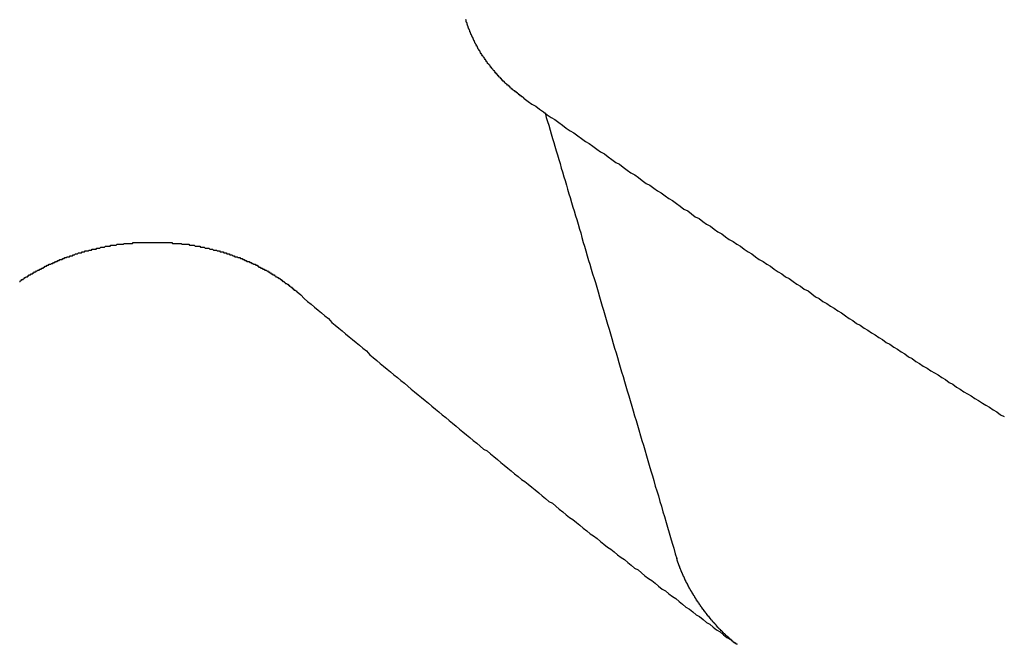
# Model space of a CAD drawing. Extents: x 1107 to 4046, y 937 to 3355.
# Tile 404 of 656: x 2156.445 to 2157.479, y 2684.048 to 2684.704. Entities that reach past the tile are written whole.
import ezdxf

# ---------------------------------------------------------------- set-up
doc = ezdxf.new("R2010")
doc.units = 0
doc.layers.add('KF_VIDA_L___C_REAR', color=7, linetype='CONTINUOUS')

# ---------------------------------------------------------------- blocks, each defined once
blk = doc.blocks.new('KF_VIDA_L___C_REAR')
at = {"layer": 'KF_VIDA_L___C_REAR'}
for points in [[(-30.0044, 995.408, 0), (-30.0051, 995.409, 0), (-30.0058, 995.409, 0), (-30.0064, 995.41, 0), (-30.0071, 995.41, 0), (-30.0078, 995.411, 0), (-30.0084, 995.411, 0), (-30.0091, 995.412, 0), (-30.0098, 995.412, 0), (-30.0104, 995.413, 0), (-30.0111, 995.413, 0), (-30.0117, 995.414, 0), (-30.0124, 995.414, 0), (-30.0131, 995.415, 0), (-30.0137, 995.415, 0), (-30.0144, 995.416, 0), (-30.015, 995.416, 0), (-30.0156, 995.417, 0), (-30.0163, 995.417, 0), (-30.0169, 995.418, 0), (-30.0176, 995.418, 0), (-30.0182, 995.419, 0), (-30.0188, 995.419, 0), (-30.0194, 995.42, 0), (-30.0201, 995.421, 0), (-30.0207, 995.421, 0), (-30.0213, 995.422, 0), (-30.0219, 995.422, 0), (-30.0226, 995.423, 0), (-30.0232, 995.423, 0), (-30.0238, 995.424, 0), (-30.0244, 995.424, 0), (-30.025, 995.425, 0), (-30.0256, 995.426, 0), (-30.0262, 995.426, 0), (-30.0268, 995.427, 0), (-30.0274, 995.427, 0), (-30.028, 995.428, 0), (-30.0286, 995.429, 0), (-30.0292, 995.429, 0), (-30.0297, 995.43, 0), (-30.0303, 995.43, 0), (-30.0309, 995.431, 0), (-30.0315, 995.432, 0), (-30.032, 995.432, 0), (-30.0326, 995.433, 0), (-30.0332, 995.434, 0), (-30.0337, 995.434, 0), (-30.0343, 995.435, 0), (-30.0348, 995.435, 0), (-30.0354, 995.436, 0), (-30.0359, 995.437, 0), (-30.0365, 995.437, 0), (-30.037, 995.438, 0), (-30.0376, 995.439, 0), (-30.0381, 995.439, 0), (-30.0386, 995.44, 0), (-30.0392, 995.441, 0), (-30.0397, 995.441, 0), (-30.0402, 995.442, 0), (-30.0407, 995.443, 0), (-30.0412, 995.443, 0), (-30.0418, 995.444, 0), (-30.0423, 995.444, 0), (-30.0428, 995.445, 0), (-30.0433, 995.446, 0), (-30.0438, 995.447, 0), (-30.0442, 995.447, 0), (-30.0447, 995.448, 0), (-30.0452, 995.449, 0), (-30.0457, 995.449, 0), (-30.0462, 995.45, 0), (-30.0467, 995.451, 0), (-30.0471, 995.451, 0), (-30.0476, 995.452, 0), (-30.048, 995.453, 0), (-30.0485, 995.453, 0), (-30.049, 995.454, 0), (-30.0494, 995.455, 0), (-30.0498, 995.455, 0), (-30.0503, 995.456, 0), (-30.0507, 995.457, 0), (-30.0512, 995.458, 0), (-30.0516, 995.458, 0), (-30.052, 995.459, 0), (-30.0524, 995.46, 0), (-30.0528, 995.46, 0), (-30.0533, 995.461, 0), (-30.0537, 995.462, 0), (-30.0541, 995.463, 0), (-30.0545, 995.463, 0), (-30.0548, 995.464, 0), (-30.0552, 995.465, 0), (-30.0556, 995.466, 0), (-30.056, 995.466, 0), (-30.0564, 995.467, 0), (-30.0567, 995.468, 0), (-30.0571, 995.469, 0), (-30.0575, 995.469, 0), (-30.0578, 995.47, 0), (-30.0582, 995.471, 0), (-30.0585, 995.472, 0), (-30.0589, 995.472, 0), (-30.0592, 995.473, 0), (-30.0596, 995.474, 0), (-30.0599, 995.475, 0), (-30.0602, 995.475, 0), (-30.0605, 995.476, 0), (-30.0609, 995.477, 0), (-30.0612, 995.478, 0), (-30.0615, 995.478, 0), (-30.0618, 995.479, 0), (-30.0621, 995.48, 0), (-30.0624, 995.481, 0), (-30.0627, 995.481, 0), (-30.063, 995.482, 0), (-30.0633, 995.483, 0), (-30.0635, 995.484, 0), (-30.0638, 995.484, 0), (-30.0641, 995.485, 0), (-30.0644, 995.486, 0), (-30.0646, 995.487, 0), (-30.0649, 995.488, 0), (-30.0651, 995.488, 0), (-30.0654, 995.489, 0), (-30.0656, 995.49, 0), (-30.0659, 995.491, 0)], [(-30.0044, 995.408, 0), (-30.0004, 995.405, 0), (-29.9964, 995.402, 0), (-29.9924, 995.4, 0), (-29.9884, 995.397, 0), (-29.9844, 995.394, 0), (-29.9804, 995.391, 0), (-29.9763, 995.388, 0), (-29.9723, 995.386, 0), (-29.9683, 995.383, 0), (-29.9643, 995.38, 0), (-29.9603, 995.377, 0), (-29.9563, 995.374, 0), (-29.9523, 995.372, 0), (-29.9483, 995.369, 0), (-29.9443, 995.366, 0), (-29.9403, 995.363, 0), (-29.9363, 995.361, 0), (-29.9323, 995.358, 0), (-29.9283, 995.355, 0), (-29.9243, 995.352, 0), (-29.9203, 995.35, 0), (-29.9163, 995.347, 0), (-29.9124, 995.344, 0), (-29.9084, 995.341, 0), (-29.9044, 995.339, 0), (-29.9004, 995.336, 0), (-29.8964, 995.333, 0), (-29.8924, 995.33, 0), (-29.8884, 995.328, 0), (-29.8844, 995.325, 0), (-29.8805, 995.322, 0), (-29.8765, 995.319, 0), (-29.8725, 995.317, 0), (-29.8685, 995.314, 0), (-29.8645, 995.311, 0), (-29.8606, 995.309, 0), (-29.8566, 995.306, 0), (-29.8526, 995.303, 0), (-29.8486, 995.301, 0), (-29.8447, 995.298, 0), (-29.8407, 995.295, 0), (-29.8367, 995.292, 0), (-29.8328, 995.29, 0), (-29.8288, 995.287, 0), (-29.8248, 995.284, 0), (-29.8209, 995.282, 0), (-29.8169, 995.279, 0), (-29.8129, 995.276, 0), (-29.809, 995.274, 0), (-29.805, 995.271, 0), (-29.801, 995.268, 0), (-29.7971, 995.266, 0), (-29.7931, 995.263, 0), (-29.7892, 995.26, 0), (-29.7852, 995.258, 0), (-29.7813, 995.255, 0), (-29.7773, 995.253, 0), (-29.7734, 995.25, 0), (-29.7694, 995.247, 0), (-29.7655, 995.245, 0), (-29.7615, 995.242, 0), (-29.7576, 995.239, 0), (-29.7536, 995.237, 0), (-29.7497, 995.234, 0), (-29.7457, 995.232, 0), (-29.7418, 995.229, 0), (-29.7379, 995.226, 0), (-29.7339, 995.224, 0), (-29.73, 995.221, 0), (-29.7261, 995.219, 0), (-29.7221, 995.216, 0), (-29.7182, 995.213, 0), (-29.7143, 995.211, 0), (-29.7103, 995.208, 0), (-29.7064, 995.206, 0), (-29.7025, 995.203, 0), (-29.6985, 995.2, 0), (-29.6946, 995.198, 0), (-29.6907, 995.195, 0), (-29.6868, 995.193, 0), (-29.6829, 995.19, 0), (-29.6789, 995.188, 0), (-29.675, 995.185, 0), (-29.6711, 995.183, 0), (-29.6672, 995.18, 0), (-29.6633, 995.177, 0), (-29.6594, 995.175, 0), (-29.6554, 995.172, 0), (-29.6515, 995.17, 0), (-29.6476, 995.167, 0), (-29.6437, 995.165, 0), (-29.6398, 995.162, 0), (-29.6359, 995.16, 0), (-29.632, 995.157, 0), (-29.6281, 995.155, 0), (-29.6242, 995.152, 0), (-29.6203, 995.15, 0), (-29.6164, 995.147, 0), (-29.6125, 995.145, 0), (-29.6086, 995.142, 0), (-29.6047, 995.14, 0), (-29.6008, 995.137, 0), (-29.5969, 995.135, 0), (-29.5931, 995.132, 0), (-29.5892, 995.13, 0), (-29.5853, 995.127, 0), (-29.5814, 995.125, 0), (-29.5775, 995.122, 0), (-29.5736, 995.12, 0), (-29.5698, 995.118, 0), (-29.5659, 995.115, 0), (-29.562, 995.113, 0), (-29.5581, 995.11, 0), (-29.5543, 995.108, 0), (-29.5504, 995.105, 0), (-29.5465, 995.103, 0), (-29.5427, 995.1, 0), (-29.5388, 995.098, 0), (-29.5349, 995.096, 0), (-29.5311, 995.093, 0), (-29.5272, 995.091, 0), (-29.5233, 995.088, 0), (-29.5195, 995.086, 0), (-29.5156, 995.084, 0), (-29.5118, 995.081, 0), (-29.5079, 995.079, 0), (-29.5041, 995.076, 0), (-29.5002, 995.074, 0)], [(-29.9826, 995.393, 0), (-29.9813, 995.388, 0), (-29.98, 995.384, 0), (-29.9787, 995.38, 0), (-29.9774, 995.375, 0), (-29.9761, 995.371, 0), (-29.9748, 995.366, 0), (-29.9735, 995.362, 0), (-29.9722, 995.358, 0), (-29.9709, 995.353, 0), (-29.9695, 995.349, 0), (-29.9682, 995.344, 0), (-29.9669, 995.34, 0), (-29.9656, 995.335, 0), (-29.9642, 995.331, 0), (-29.9629, 995.326, 0), (-29.9616, 995.322, 0), (-29.9602, 995.317, 0), (-29.9589, 995.313, 0), (-29.9575, 995.308, 0), (-29.9562, 995.304, 0), (-29.9548, 995.299, 0), (-29.9535, 995.294, 0), (-29.9521, 995.29, 0), (-29.9507, 995.285, 0), (-29.9494, 995.281, 0), (-29.948, 995.276, 0), (-29.9466, 995.271, 0), (-29.9452, 995.267, 0), (-29.9439, 995.262, 0), (-29.9425, 995.257, 0), (-29.9411, 995.253, 0), (-29.9397, 995.248, 0), (-29.9383, 995.243, 0), (-29.9369, 995.238, 0), (-29.9355, 995.234, 0), (-29.9341, 995.229, 0), (-29.9327, 995.224, 0), (-29.9312, 995.219, 0), (-29.9298, 995.215, 0), (-29.9284, 995.21, 0), (-29.927, 995.205, 0), (-29.9256, 995.2, 0), (-29.9241, 995.195, 0), (-29.9227, 995.19, 0), (-29.9212, 995.186, 0), (-29.9198, 995.181, 0), (-29.9184, 995.176, 0), (-29.9169, 995.171, 0), (-29.9154, 995.166, 0), (-29.914, 995.161, 0), (-29.9125, 995.156, 0), (-29.9111, 995.151, 0), (-29.9096, 995.146, 0), (-29.9081, 995.141, 0), (-29.9066, 995.136, 0), (-29.9051, 995.131, 0), (-29.9037, 995.126, 0), (-29.9022, 995.121, 0), (-29.9007, 995.116, 0), (-29.8992, 995.111, 0), (-29.8977, 995.106, 0), (-29.8962, 995.101, 0), (-29.8947, 995.096, 0), (-29.8931, 995.091, 0), (-29.8916, 995.085, 0), (-29.8901, 995.08, 0), (-29.8886, 995.075, 0), (-29.887, 995.07, 0), (-29.8855, 995.065, 0), (-29.884, 995.06, 0), (-29.8824, 995.054, 0), (-29.8809, 995.049, 0), (-29.8793, 995.044, 0), (-29.8778, 995.039, 0), (-29.8762, 995.033, 0), (-29.8747, 995.028, 0), (-29.8731, 995.023, 0), (-29.8715, 995.017, 0), (-29.8699, 995.012, 0), (-29.8684, 995.007, 0), (-29.8668, 995.001, 0), (-29.8652, 994.996, 0), (-29.8636, 994.991, 0), (-29.862, 994.985, 0), (-29.8604, 994.98, 0), (-29.8588, 994.974, 0), (-29.8572, 994.969, 0), (-29.8555, 994.963, 0), (-29.8539, 994.958, 0), (-29.8523, 994.952, 0), (-29.8507, 994.947, 0), (-29.849, 994.941, 0), (-29.8474, 994.936, 0), (-29.8458, 994.93, 0), (-29.8441, 994.925, 0)], [(-30.5347, 995.216, 0), (-30.5341, 995.216, 0), (-30.5335, 995.217, 0), (-30.5328, 995.217, 0), (-30.5322, 995.218, 0), (-30.5316, 995.218, 0), (-30.5309, 995.218, 0), (-30.5303, 995.219, 0), (-30.5296, 995.219, 0), (-30.529, 995.22, 0), (-30.5283, 995.22, 0), (-30.5277, 995.221, 0), (-30.527, 995.221, 0), (-30.5264, 995.221, 0), (-30.5257, 995.222, 0), (-30.5251, 995.222, 0), (-30.5244, 995.223, 0), (-30.5237, 995.223, 0), (-30.5231, 995.223, 0), (-30.5224, 995.224, 0), (-30.5217, 995.224, 0), (-30.521, 995.224, 0), (-30.5203, 995.225, 0), (-30.5197, 995.225, 0), (-30.519, 995.226, 0), (-30.5183, 995.226, 0), (-30.5176, 995.226, 0), (-30.5169, 995.227, 0), (-30.5162, 995.227, 0), (-30.5155, 995.228, 0), (-30.5148, 995.228, 0), (-30.5141, 995.228, 0), (-30.5134, 995.229, 0), (-30.5127, 995.229, 0), (-30.512, 995.229, 0), (-30.5113, 995.23, 0), (-30.5106, 995.23, 0), (-30.5099, 995.23, 0), (-30.5092, 995.231, 0), (-30.5085, 995.231, 0), (-30.5077, 995.232, 0), (-30.507, 995.232, 0), (-30.5063, 995.232, 0), (-30.5056, 995.233, 0), (-30.5048, 995.233, 0), (-30.5041, 995.233, 0), (-30.5034, 995.234, 0), (-30.5027, 995.234, 0), (-30.5019, 995.234, 0), (-30.5012, 995.235, 0), (-30.5004, 995.235, 0), (-30.4997, 995.235, 0), (-30.499, 995.236, 0), (-30.4982, 995.236, 0), (-30.4975, 995.236, 0), (-30.4967, 995.237, 0), (-30.496, 995.237, 0), (-30.4952, 995.237, 0), (-30.4945, 995.238, 0), (-30.4937, 995.238, 0), (-30.493, 995.238, 0), (-30.4922, 995.239, 0), (-30.4915, 995.239, 0), (-30.4907, 995.239, 0), (-30.4899, 995.239, 0), (-30.4892, 995.24, 0), (-30.4884, 995.24, 0), (-30.4876, 995.24, 0), (-30.4869, 995.241, 0), (-30.4861, 995.241, 0), (-30.4853, 995.241, 0), (-30.4846, 995.242, 0), (-30.4838, 995.242, 0), (-30.483, 995.242, 0), (-30.4822, 995.242, 0), (-30.4815, 995.243, 0), (-30.4807, 995.243, 0), (-30.4799, 995.243, 0), (-30.4791, 995.243, 0), (-30.4783, 995.244, 0), (-30.4775, 995.244, 0), (-30.4768, 995.244, 0), (-30.476, 995.245, 0), (-30.4752, 995.245, 0), (-30.4744, 995.245, 0), (-30.4736, 995.245, 0), (-30.4728, 995.246, 0), (-30.472, 995.246, 0), (-30.4712, 995.246, 0), (-30.4704, 995.246, 0), (-30.4696, 995.246, 0), (-30.4688, 995.247, 0), (-30.468, 995.247, 0), (-30.4672, 995.247, 0), (-30.4664, 995.247, 0), (-30.4656, 995.248, 0), (-30.4648, 995.248, 0), (-30.464, 995.248, 0), (-30.4632, 995.248, 0), (-30.4624, 995.248, 0), (-30.4616, 995.249, 0), (-30.4608, 995.249, 0), (-30.46, 995.249, 0), (-30.4592, 995.249, 0), (-30.4584, 995.25, 0), (-30.4576, 995.25, 0), (-30.4567, 995.25, 0), (-30.4559, 995.25, 0), (-30.4551, 995.25, 0), (-30.4543, 995.25, 0), (-30.4535, 995.251, 0), (-30.4527, 995.251, 0), (-30.4519, 995.251, 0), (-30.451, 995.251, 0), (-30.4502, 995.251, 0), (-30.4494, 995.252, 0), (-30.4486, 995.252, 0), (-30.4478, 995.252, 0), (-30.447, 995.252, 0), (-30.4461, 995.252, 0), (-30.4453, 995.252, 0), (-30.4445, 995.253, 0), (-30.4437, 995.253, 0), (-30.4429, 995.253, 0), (-30.4421, 995.253, 0), (-30.4412, 995.253, 0), (-30.4404, 995.253, 0), (-30.4396, 995.253, 0), (-30.4388, 995.254, 0), (-30.438, 995.254, 0), (-30.4371, 995.254, 0), (-30.4363, 995.254, 0), (-30.4355, 995.254, 0), (-30.4347, 995.254, 0), (-30.4339, 995.254, 0), (-30.433, 995.254, 0), (-30.4322, 995.255, 0), (-30.4314, 995.255, 0), (-30.4306, 995.255, 0), (-30.4298, 995.255, 0), (-30.4289, 995.255, 0), (-30.4281, 995.255, 0), (-30.4273, 995.255, 0), (-30.4265, 995.255, 0), (-30.4257, 995.255, 0), (-30.4248, 995.256, 0), (-30.424, 995.256, 0), (-30.4232, 995.256, 0), (-30.4224, 995.256, 0), (-30.4216, 995.256, 0), (-30.4208, 995.256, 0), (-30.4199, 995.256, 0), (-30.4191, 995.256, 0), (-30.4183, 995.256, 0), (-30.4175, 995.256, 0), (-30.4167, 995.256, 0), (-30.4159, 995.256, 0), (-30.4151, 995.257, 0), (-30.4143, 995.257, 0), (-30.4134, 995.257, 0), (-30.4126, 995.257, 0), (-30.4118, 995.257, 0), (-30.411, 995.257, 0), (-30.4102, 995.257, 0), (-30.4094, 995.257, 0), (-30.4086, 995.257, 0), (-30.4078, 995.257, 0), (-30.407, 995.257, 0), (-30.4062, 995.257, 0), (-30.4054, 995.257, 0), (-30.4046, 995.257, 0), (-30.4038, 995.257, 0), (-30.403, 995.257, 0), (-30.4022, 995.257, 0), (-30.4014, 995.257, 0), (-30.4006, 995.257, 0), (-30.3998, 995.257, 0), (-30.399, 995.257, 0), (-30.3982, 995.257, 0), (-30.3974, 995.257, 0), (-30.3966, 995.257, 0), (-30.3958, 995.257, 0), (-30.395, 995.257, 0), (-30.3942, 995.257, 0), (-30.3934, 995.257, 0), (-30.3926, 995.257, 0), (-30.3918, 995.257, 0), (-30.391, 995.257, 0), (-30.3902, 995.257, 0), (-30.3894, 995.257, 0), (-30.3886, 995.257, 0), (-30.3878, 995.257, 0), (-30.3869, 995.257, 0), (-30.3861, 995.257, 0), (-30.3853, 995.257, 0), (-30.3845, 995.257, 0), (-30.3837, 995.257, 0), (-30.3829, 995.257, 0), (-30.3821, 995.257, 0), (-30.3813, 995.257, 0), (-30.3805, 995.257, 0), (-30.3796, 995.257, 0), (-30.3788, 995.257, 0), (-30.378, 995.257, 0), (-30.3772, 995.257, 0), (-30.3764, 995.257, 0), (-30.3756, 995.257, 0), (-30.3748, 995.257, 0), (-30.3739, 995.256, 0), (-30.3731, 995.256, 0), (-30.3723, 995.256, 0), (-30.3715, 995.256, 0), (-30.3707, 995.256, 0), (-30.3699, 995.256, 0), (-30.3691, 995.256, 0), (-30.3682, 995.256, 0), (-30.3674, 995.256, 0), (-30.3666, 995.256, 0), (-30.3658, 995.256, 0), (-30.365, 995.256, 0), (-30.3642, 995.255, 0), (-30.3633, 995.255, 0), (-30.3625, 995.255, 0), (-30.3617, 995.255, 0), (-30.3609, 995.255, 0), (-30.3601, 995.255, 0), (-30.3593, 995.255, 0), (-30.3584, 995.255, 0), (-30.3576, 995.255, 0), (-30.3568, 995.255, 0), (-30.356, 995.254, 0), (-30.3552, 995.254, 0), (-30.3544, 995.254, 0), (-30.3535, 995.254, 0), (-30.3527, 995.254, 0), (-30.3519, 995.254, 0), (-30.3511, 995.254, 0), (-30.3503, 995.253, 0), (-30.3495, 995.253, 0), (-30.3487, 995.253, 0), (-30.3478, 995.253, 0), (-30.347, 995.253, 0), (-30.3462, 995.253, 0), (-30.3454, 995.253, 0), (-30.3446, 995.252, 0), (-30.3438, 995.252, 0), (-30.343, 995.252, 0), (-30.3422, 995.252, 0), (-30.3414, 995.252, 0), (-30.3406, 995.252, 0), (-30.3398, 995.251, 0), (-30.339, 995.251, 0), (-30.3382, 995.251, 0), (-30.3374, 995.251, 0), (-30.3365, 995.251, 0), (-30.3357, 995.251, 0), (-30.3349, 995.25, 0), (-30.3341, 995.25, 0), (-30.3333, 995.25, 0), (-30.3325, 995.25, 0), (-30.3318, 995.25, 0), (-30.331, 995.249, 0), (-30.3302, 995.249, 0), (-30.3294, 995.249, 0), (-30.3286, 995.249, 0), (-30.3278, 995.249, 0), (-30.327, 995.248, 0), (-30.3262, 995.248, 0), (-30.3254, 995.248, 0), (-30.3246, 995.248, 0), (-30.3238, 995.247, 0), (-30.3231, 995.247, 0), (-30.3223, 995.247, 0), (-30.3215, 995.247, 0), (-30.3207, 995.247, 0), (-30.3199, 995.246, 0), (-30.3192, 995.246, 0), (-30.3184, 995.246, 0), (-30.3176, 995.246, 0), (-30.3168, 995.245, 0), (-30.3161, 995.245, 0), (-30.3153, 995.245, 0), (-30.3145, 995.245, 0), (-30.3137, 995.244, 0), (-30.313, 995.244, 0), (-30.3122, 995.244, 0), (-30.3115, 995.244, 0), (-30.3107, 995.243, 0), (-30.3099, 995.243, 0), (-30.3092, 995.243, 0), (-30.3084, 995.242, 0), (-30.3077, 995.242, 0), (-30.3069, 995.242, 0), (-30.3062, 995.242, 0), (-30.3054, 995.241, 0), (-30.3047, 995.241, 0), (-30.3039, 995.241, 0), (-30.3032, 995.241, 0), (-30.3024, 995.24, 0), (-30.3017, 995.24, 0), (-30.3009, 995.24, 0), (-30.3002, 995.239, 0), (-30.2995, 995.239, 0), (-30.2987, 995.239, 0), (-30.298, 995.238, 0), (-30.2973, 995.238, 0), (-30.2965, 995.238, 0), (-30.2958, 995.237, 0), (-30.2951, 995.237, 0), (-30.2944, 995.237, 0), (-30.2936, 995.237, 0), (-30.2929, 995.236, 0), (-30.2922, 995.236, 0), (-30.2915, 995.236, 0), (-30.2908, 995.235, 0), (-30.2901, 995.235, 0), (-30.2894, 995.235, 0), (-30.2886, 995.234, 0), (-30.2879, 995.234, 0), (-30.2872, 995.234, 0), (-30.2865, 995.233, 0), (-30.2858, 995.233, 0), (-30.2851, 995.233, 0), (-30.2844, 995.232, 0), (-30.2838, 995.232, 0), (-30.2831, 995.231, 0), (-30.2824, 995.231, 0), (-30.2817, 995.231, 0), (-30.281, 995.23, 0), (-30.2803, 995.23, 0), (-30.2796, 995.23, 0), (-30.279, 995.229, 0), (-30.2783, 995.229, 0), (-30.2776, 995.229, 0), (-30.277, 995.228, 0), (-30.2763, 995.228, 0), (-30.2756, 995.228, 0), (-30.275, 995.227, 0), (-30.2743, 995.227, 0), (-30.2736, 995.226, 0), (-30.273, 995.226, 0), (-30.2723, 995.226, 0), (-30.2717, 995.225, 0), (-30.271, 995.225, 0), (-30.2704, 995.224, 0), (-30.2697, 995.224, 0), (-30.2691, 995.224, 0), (-30.2685, 995.223, 0), (-30.2678, 995.223, 0), (-30.2672, 995.223, 0), (-30.2666, 995.222, 0), (-30.2659, 995.222, 0), (-30.2653, 995.221, 0), (-30.2647, 995.221, 0), (-30.2641, 995.221, 0), (-30.2635, 995.22, 0), (-30.2628, 995.22, 0), (-30.2622, 995.219, 0), (-30.2616, 995.219, 0), (-30.261, 995.219, 0), (-30.2604, 995.218, 0), (-30.2598, 995.218, 0), (-30.2592, 995.217, 0), (-30.2586, 995.217, 0), (-30.258, 995.216, 0), (-30.2574, 995.216, 0), (-30.2568, 995.216, 0), (-30.2563, 995.215, 0), (-30.2557, 995.215, 0), (-30.2551, 995.214, 0), (-30.2545, 995.214, 0), (-30.2539, 995.214, 0), (-30.2534, 995.213, 0), (-30.2528, 995.213, 0), (-30.2522, 995.212, 0), (-30.2517, 995.212, 0), (-30.2511, 995.211, 0), (-30.2506, 995.211, 0), (-30.25, 995.211, 0), (-30.2495, 995.21, 0), (-30.2489, 995.21, 0), (-30.2484, 995.209, 0), (-30.2478, 995.209, 0), (-30.2473, 995.208, 0), (-30.2467, 995.208, 0), (-30.2462, 995.207, 0), (-30.2456, 995.207, 0), (-30.2451, 995.207, 0), (-30.2445, 995.206, 0), (-30.244, 995.206, 0), (-30.2435, 995.205, 0), (-30.2429, 995.205, 0)], [(-30.2429, 995.205, 0), (-30.2393, 995.202, 0), (-30.2357, 995.198, 0), (-30.232, 995.195, 0), (-30.2284, 995.192, 0), (-30.2248, 995.189, 0), (-30.2211, 995.186, 0), (-30.2175, 995.183, 0), (-30.2139, 995.18, 0), (-30.2102, 995.177, 0), (-30.2066, 995.173, 0), (-30.203, 995.17, 0), (-30.1994, 995.167, 0), (-30.1957, 995.164, 0), (-30.1921, 995.161, 0), (-30.1885, 995.158, 0), (-30.1848, 995.155, 0), (-30.1812, 995.152, 0), (-30.1776, 995.149, 0), (-30.174, 995.146, 0), (-30.1703, 995.143, 0), (-30.1667, 995.139, 0), (-30.1631, 995.136, 0), (-30.1594, 995.133, 0), (-30.1558, 995.13, 0), (-30.1522, 995.127, 0), (-30.1486, 995.124, 0), (-30.1449, 995.121, 0), (-30.1413, 995.118, 0), (-30.1377, 995.115, 0), (-30.1341, 995.112, 0), (-30.1304, 995.109, 0), (-30.1268, 995.106, 0), (-30.1232, 995.103, 0), (-30.1196, 995.1, 0), (-30.1159, 995.097, 0), (-30.1123, 995.094, 0), (-30.1087, 995.091, 0), (-30.1051, 995.088, 0), (-30.1014, 995.085, 0), (-30.0978, 995.082, 0), (-30.0942, 995.079, 0), (-30.0906, 995.076, 0), (-30.087, 995.073, 0), (-30.0833, 995.07, 0), (-30.0797, 995.067, 0), (-30.0761, 995.064, 0), (-30.0725, 995.061, 0), (-30.0689, 995.058, 0), (-30.0652, 995.055, 0), (-30.0616, 995.052, 0), (-30.058, 995.049, 0), (-30.0544, 995.046, 0), (-30.0508, 995.043, 0), (-30.0472, 995.04, 0), (-30.0435, 995.038, 0), (-30.0399, 995.035, 0), (-30.0363, 995.032, 0), (-30.0327, 995.029, 0), (-30.0291, 995.026, 0), (-30.0255, 995.023, 0), (-30.0218, 995.02, 0), (-30.0182, 995.017, 0), (-30.0146, 995.014, 0), (-30.011, 995.011, 0), (-30.0074, 995.008, 0), (-30.0038, 995.006, 0), (-30.0002, 995.003, 0), (-29.9966, 995, 0), (-29.9929, 994.997, 0), (-29.9893, 994.994, 0), (-29.9857, 994.991, 0), (-29.9821, 994.988, 0), (-29.9785, 994.985, 0), (-29.9749, 994.983, 0), (-29.9713, 994.98, 0), (-29.9677, 994.977, 0), (-29.9641, 994.974, 0), (-29.9605, 994.971, 0), (-29.9569, 994.968, 0), (-29.9533, 994.966, 0), (-29.9497, 994.963, 0), (-29.9461, 994.96, 0), (-29.9425, 994.957, 0), (-29.9388, 994.954, 0), (-29.9352, 994.951, 0), (-29.9316, 994.949, 0), (-29.928, 994.946, 0), (-29.9244, 994.943, 0), (-29.9208, 994.94, 0), (-29.9172, 994.937, 0), (-29.9136, 994.935, 0), (-29.91, 994.932, 0), (-29.9064, 994.929, 0), (-29.9028, 994.926, 0), (-29.8992, 994.924, 0), (-29.8957, 994.921, 0), (-29.8921, 994.918, 0), (-29.8885, 994.915, 0), (-29.8849, 994.913, 0), (-29.8813, 994.91, 0), (-29.8777, 994.907, 0), (-29.8741, 994.904, 0), (-29.8705, 994.902, 0), (-29.8669, 994.899, 0), (-29.8633, 994.896, 0), (-29.8597, 994.893, 0), (-29.8561, 994.891, 0), (-29.8525, 994.888, 0), (-29.8489, 994.885, 0), (-29.8454, 994.883, 0), (-29.8418, 994.88, 0), (-29.8382, 994.877, 0), (-29.8346, 994.874, 0), (-29.831, 994.872, 0), (-29.8274, 994.869, 0), (-29.8238, 994.866, 0), (-29.8203, 994.864, 0), (-29.8167, 994.861, 0), (-29.8131, 994.858, 0), (-29.8095, 994.856, 0), (-29.8059, 994.853, 0), (-29.8024, 994.85, 0), (-29.7988, 994.848, 0), (-29.7952, 994.845, 0), (-29.7916, 994.842, 0), (-29.788, 994.84, 0), (-29.7845, 994.837, 0), (-29.7809, 994.835, 0)], [(-29.7809, 994.835, 0), (-29.7811, 994.835, 0), (-29.7814, 994.835, 0), (-29.7816, 994.835, 0), (-29.7819, 994.835, 0), (-29.7821, 994.836, 0), (-29.7824, 994.836, 0), (-29.7826, 994.836, 0), (-29.7829, 994.836, 0), (-29.7831, 994.836, 0), (-29.7834, 994.836, 0), (-29.7836, 994.837, 0), (-29.7839, 994.837, 0), (-29.7841, 994.837, 0), (-29.7844, 994.837, 0), (-29.7846, 994.837, 0), (-29.7849, 994.838, 0), (-29.7851, 994.838, 0), (-29.7854, 994.838, 0), (-29.7856, 994.838, 0), (-29.7859, 994.838, 0), (-29.7861, 994.839, 0), (-29.7864, 994.839, 0), (-29.7866, 994.839, 0), (-29.7869, 994.839, 0), (-29.7871, 994.84, 0), (-29.7874, 994.84, 0), (-29.7877, 994.84, 0), (-29.7879, 994.84, 0), (-29.7882, 994.84, 0), (-29.7884, 994.841, 0), (-29.7887, 994.841, 0), (-29.7889, 994.841, 0), (-29.7892, 994.841, 0), (-29.7894, 994.841, 0), (-29.7897, 994.842, 0), (-29.7899, 994.842, 0), (-29.7902, 994.842, 0), (-29.7904, 994.842, 0), (-29.7907, 994.843, 0), (-29.7909, 994.843, 0), (-29.7912, 994.843, 0), (-29.7914, 994.843, 0), (-29.7917, 994.843, 0), (-29.7919, 994.844, 0), (-29.7922, 994.844, 0), (-29.7924, 994.844, 0), (-29.7927, 994.844, 0), (-29.7929, 994.845, 0), (-29.7931, 994.845, 0), (-29.7934, 994.845, 0), (-29.7936, 994.845, 0), (-29.7939, 994.846, 0), (-29.7941, 994.846, 0), (-29.7944, 994.846, 0), (-29.7946, 994.846, 0), (-29.7948, 994.846, 0), (-29.7951, 994.847, 0), (-29.7953, 994.847, 0), (-29.7955, 994.847, 0), (-29.7958, 994.847, 0), (-29.796, 994.848, 0), (-29.7963, 994.848, 0), (-29.7965, 994.848, 0), (-29.7967, 994.848, 0), (-29.797, 994.849, 0), (-29.7972, 994.849, 0), (-29.7974, 994.849, 0), (-29.7977, 994.849, 0), (-29.7979, 994.849, 0), (-29.7981, 994.85, 0), (-29.7984, 994.85, 0), (-29.7986, 994.85, 0), (-29.7988, 994.85, 0), (-29.7991, 994.851, 0), (-29.7993, 994.851, 0), (-29.7995, 994.851, 0), (-29.7998, 994.851, 0), (-29.8, 994.852, 0), (-29.8003, 994.852, 0), (-29.8005, 994.852, 0), (-29.8007, 994.852, 0), (-29.801, 994.853, 0), (-29.8012, 994.853, 0), (-29.8015, 994.853, 0), (-29.8017, 994.853, 0), (-29.802, 994.854, 0), (-29.8022, 994.854, 0), (-29.8024, 994.854, 0), (-29.8027, 994.855, 0), (-29.8029, 994.855, 0), (-29.8032, 994.855, 0), (-29.8034, 994.855, 0), (-29.8037, 994.856, 0), (-29.8039, 994.856, 0), (-29.8041, 994.856, 0), (-29.8044, 994.856, 0), (-29.8046, 994.857, 0), (-29.8049, 994.857, 0), (-29.8051, 994.857, 0), (-29.8054, 994.858, 0), (-29.8056, 994.858, 0), (-29.8059, 994.858, 0), (-29.8061, 994.858, 0), (-29.8063, 994.859, 0), (-29.8066, 994.859, 0), (-29.8068, 994.859, 0), (-29.8071, 994.86, 0), (-29.8073, 994.86, 0), (-29.8076, 994.86, 0), (-29.8078, 994.86, 0), (-29.808, 994.861, 0), (-29.8083, 994.861, 0), (-29.8085, 994.861, 0), (-29.8088, 994.862, 0), (-29.809, 994.862, 0), (-29.8093, 994.862, 0), (-29.8095, 994.862, 0), (-29.8097, 994.863, 0), (-29.81, 994.863, 0), (-29.8102, 994.863, 0), (-29.8104, 994.864, 0), (-29.8107, 994.864, 0), (-29.8109, 994.864, 0), (-29.8112, 994.864, 0), (-29.8114, 994.865, 0), (-29.8116, 994.865, 0), (-29.8119, 994.865, 0), (-29.8121, 994.866, 0), (-29.8123, 994.866, 0), (-29.8126, 994.866, 0), (-29.8128, 994.867, 0), (-29.813, 994.867, 0), (-29.8132, 994.867, 0), (-29.8135, 994.867, 0), (-29.8137, 994.868, 0), (-29.8139, 994.868, 0), (-29.8142, 994.868, 0), (-29.8144, 994.869, 0), (-29.8146, 994.869, 0), (-29.8148, 994.869, 0), (-29.8151, 994.869, 0), (-29.8153, 994.87, 0), (-29.8155, 994.87, 0), (-29.8157, 994.87, 0), (-29.8159, 994.871, 0), (-29.8161, 994.871, 0), (-29.8164, 994.871, 0), (-29.8166, 994.872, 0), (-29.8168, 994.872, 0), (-29.817, 994.872, 0), (-29.8172, 994.872, 0), (-29.8174, 994.873, 0), (-29.8176, 994.873, 0), (-29.8178, 994.873, 0), (-29.818, 994.874, 0), (-29.8182, 994.874, 0), (-29.8184, 994.874, 0), (-29.8187, 994.874, 0), (-29.8189, 994.875, 0), (-29.8191, 994.875, 0), (-29.8193, 994.875, 0), (-29.8195, 994.876, 0), (-29.8197, 994.876, 0), (-29.8199, 994.876, 0), (-29.8201, 994.876, 0), (-29.8203, 994.877, 0), (-29.8205, 994.877, 0), (-29.8207, 994.877, 0), (-29.8209, 994.878, 0), (-29.8211, 994.878, 0), (-29.8213, 994.878, 0), (-29.8215, 994.879, 0), (-29.8217, 994.879, 0), (-29.8219, 994.879, 0), (-29.8222, 994.88, 0), (-29.8224, 994.88, 0), (-29.8226, 994.88, 0), (-29.8228, 994.88, 0), (-29.823, 994.881, 0), (-29.8232, 994.881, 0), (-29.8234, 994.881, 0), (-29.8236, 994.882, 0), (-29.8238, 994.882, 0), (-29.824, 994.882, 0), (-29.8242, 994.883, 0), (-29.8244, 994.883, 0), (-29.8246, 994.883, 0), (-29.8248, 994.884, 0), (-29.825, 994.884, 0), (-29.8252, 994.884, 0), (-29.8254, 994.885, 0), (-29.8256, 994.885, 0), (-29.8258, 994.885, 0), (-29.826, 994.886, 0), (-29.8262, 994.886, 0), (-29.8264, 994.886, 0), (-29.8266, 994.887, 0), (-29.8268, 994.887, 0), (-29.827, 994.887, 0), (-29.8272, 994.888, 0), (-29.8274, 994.888, 0), (-29.8276, 994.888, 0), (-29.8278, 994.889, 0), (-29.828, 994.889, 0), (-29.8282, 994.889, 0), (-29.8283, 994.89, 0), (-29.8285, 994.89, 0), (-29.8287, 994.89, 0), (-29.8289, 994.89, 0), (-29.8291, 994.891, 0), (-29.8293, 994.891, 0), (-29.8295, 994.891, 0), (-29.8297, 994.892, 0), (-29.8299, 994.892, 0), (-29.83, 994.892, 0), (-29.8302, 994.893, 0), (-29.8304, 994.893, 0), (-29.8306, 994.893, 0), (-29.8308, 994.894, 0), (-29.8309, 994.894, 0), (-29.8311, 994.894, 0), (-29.8313, 994.895, 0), (-29.8315, 994.895, 0), (-29.8316, 994.895, 0), (-29.8318, 994.896, 0), (-29.832, 994.896, 0), (-29.8322, 994.896, 0), (-29.8323, 994.897, 0), (-29.8325, 994.897, 0), (-29.8327, 994.897, 0), (-29.8328, 994.898, 0), (-29.833, 994.898, 0), (-29.8332, 994.898, 0), (-29.8333, 994.899, 0), (-29.8335, 994.899, 0), (-29.8337, 994.899, 0), (-29.8338, 994.899, 0), (-29.834, 994.9, 0), (-29.8341, 994.9, 0), (-29.8343, 994.9, 0), (-29.8344, 994.901, 0), (-29.8346, 994.901, 0), (-29.8347, 994.901, 0), (-29.8349, 994.902, 0), (-29.835, 994.902, 0), (-29.8352, 994.902, 0), (-29.8353, 994.902, 0), (-29.8355, 994.903, 0), (-29.8356, 994.903, 0), (-29.8358, 994.903, 0), (-29.8359, 994.904, 0), (-29.8361, 994.904, 0), (-29.8362, 994.904, 0), (-29.8363, 994.905, 0), (-29.8365, 994.905, 0), (-29.8366, 994.905, 0), (-29.8368, 994.906, 0), (-29.8369, 994.906, 0), (-29.8371, 994.906, 0), (-29.8372, 994.906, 0), (-29.8373, 994.907, 0), (-29.8375, 994.907, 0), (-29.8376, 994.907, 0), (-29.8377, 994.908, 0), (-29.8379, 994.908, 0), (-29.838, 994.908, 0), (-29.8382, 994.909, 0), (-29.8383, 994.909, 0), (-29.8384, 994.909, 0), (-29.8386, 994.91, 0), (-29.8387, 994.91, 0), (-29.8388, 994.91, 0), (-29.839, 994.911, 0), (-29.8391, 994.911, 0), (-29.8392, 994.911, 0), (-29.8394, 994.911, 0), (-29.8395, 994.912, 0), (-29.8396, 994.912, 0), (-29.8398, 994.912, 0), (-29.8399, 994.913, 0), (-29.84, 994.913, 0), (-29.8401, 994.913, 0), (-29.8403, 994.914, 0), (-29.8404, 994.914, 0), (-29.8405, 994.914, 0), (-29.8406, 994.915, 0), (-29.8408, 994.915, 0), (-29.8409, 994.915, 0), (-29.841, 994.916, 0), (-29.8411, 994.916, 0), (-29.8412, 994.916, 0), (-29.8414, 994.917, 0), (-29.8415, 994.917, 0), (-29.8416, 994.917, 0), (-29.8417, 994.917, 0), (-29.8418, 994.918, 0), (-29.8419, 994.918, 0), (-29.842, 994.918, 0), (-29.8421, 994.919, 0), (-29.8423, 994.919, 0), (-29.8424, 994.919, 0), (-29.8425, 994.92, 0), (-29.8426, 994.92, 0), (-29.8427, 994.92, 0), (-29.8428, 994.921, 0), (-29.8429, 994.921, 0), (-29.843, 994.921, 0), (-29.8431, 994.921, 0), (-29.8432, 994.922, 0), (-29.8433, 994.922, 0), (-29.8434, 994.922, 0), (-29.8435, 994.923, 0), (-29.8436, 994.923, 0), (-29.8437, 994.923, 0), (-29.8438, 994.924, 0), (-29.8438, 994.924, 0), (-29.8439, 994.924, 0), (-29.844, 994.924, 0), (-29.8441, 994.925, 0)]]:
    blk.add_polyline3d(points, dxfattribs=at)

msp = doc.modelspace()

# ---------------------------------------------------------------- block references
at = {"layer": 'KF_VIDA_L___C_REAR'}
msp.add_blockref('KF_VIDA_L___C_REAR', (2186.9791, 1689.2132), dxfattribs=at)

doc.saveas('drawing.dxf')
